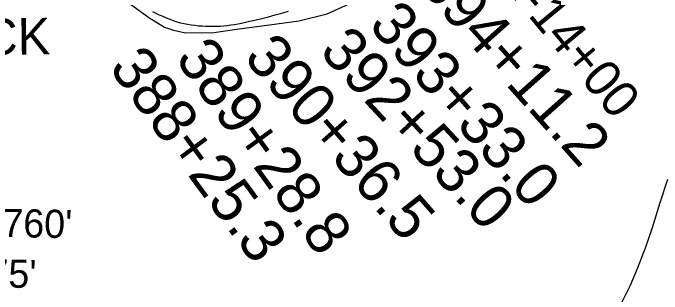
# Model space of a CAD drawing. Extents: x 3704301 to 3742427, y 506229 to 532009.
# Drawn here: x 3712214 to 3713691, y 516437 to 517076 of the extents above; entities that cross this region are included whole.
import ezdxf

# ---------------------------------------------------------------- set-up
doc = ezdxf.new("R2010")
doc.units = 0
for name, color, linetype in [('V-GRID-MAJR', 7, 'Continuous'), ('V-LEVE-TOET', 7, 'Continuous'), ('V-RIVR-IDEN', 7, 'Continuous'), ('V-RIVR-RANG-IDEN', 7, 'Continuous'), ('V-SITE-VEGE', 7, 'Continuous'), ('V-SURV-IDEN', 7, 'Continuous'), ('V-TRAN-LOCK', 7, 'Continuous')]:
    doc.layers.add(name, color=color, linetype=linetype)

msp = doc.modelspace()

# ---------------------------------------------------------------- linework, layer by layer
at = {"layer": 'V-GRID-MAJR'}
msp.add_spline([(3713850.4, 511710.7), (3713778.1, 517769.3), (3713705.8, 523829.8), (3713633.5, 529890.4), (3713633.5, 529892.3)], degree=3, dxfattribs=at)
at = {"layer": 'V-LEVE-TOET'}
msp.add_lwpolyline([(3712531, 517079.4), (3712538.7, 517075.4), (3712546.5, 517071.7), (3712554.4, 517068.1), (3712562.3, 517064.8), (3712570.4, 517061.6), (3712578.5, 517058.6), (3712586.6, 517055.8), (3712594.8, 517053.1), (3712602.9, 517051.5), (3712611, 517050), (3712619.2, 517048.7), (3712627.4, 517047.7), (3712635.6, 517046.8), (3712643.8, 517046.2), (3712652, 517045.7), (3712660.3, 517045.5), (3712668.5, 517045.5), (3712676.7, 517045.7), (3712685, 517046), (3712693.2, 517046.6), (3712701.4, 517047.4), (3712709.6, 517048.4), (3712717.8, 517049.6), (3712733.3, 517052.7), (3712748.9, 517056), (3712764.4, 517059.4), (3712779.8, 517063.1), (3712795.2, 517067.1), (3712810.5, 517071.2), (3712825.8, 517075.6), (3712841, 517080.2)], dxfattribs=at)
at = {"layer": 'V-SITE-VEGE'}
for points in [[(3712461.5, 517110.8), (3712523.1, 517065.2), (3712558.7, 517043.8), (3712579, 517037), (3712603.2, 517031.6), (3712666, 517030.8), (3712722, 517038.7), (3712797.7, 517048.5), (3712863.9, 517057.7), (3712928.8, 517074.1), (3713035.4, 517123.1)], [(3713703, 516696.9), (3713685.9, 516643.9), (3713668.7, 516587), (3713652.5, 516541), (3713634, 516493.6), (3713618.1, 516456.3), (3713598.2, 516416.8)]]:
    msp.add_lwpolyline(points, dxfattribs=at)

# ---------------------------------------------------------------- texts
at = {"layer": 'V-RIVR-IDEN'}
msp.add_text('ALGIERS LOCK', height=83, rotation=0.7417, dxfattribs=at).set_placement((3711484.6, 516971.3))
at = {"layer": 'V-RIVR-RANG-IDEN'}
msp.add_text('R-14+00', height=83, rotation=309.5346, dxfattribs=at).set_placement((3713309.6, 517160.6))
at = {"layer": 'V-SURV-IDEN'}
for s, rotation, p in [('394+11.2', 311.7052, (3713132.5, 517138.9)), ('393+33.0', 311.4355, (3713020.5, 517046.7)), ('392+53.0', 312.9165, (3712908.2, 516986.2)), ('390+36.5', 311.2011, (3712736.4, 516972.8)), ('389+28.8', 305.977, (3712581, 516971.8)), ('388+25.3', 306.4945, (3712430.1, 516951))]:
    msp.add_text(s, height=100, rotation=rotation, dxfattribs=at).set_placement(p)
at = {"layer": 'V-TRAN-LOCK'}
for s, p in [("Length    760'", (3711832.1, 516572.6)), ("Width     75'", (3711817.4, 516457.9))]:
    msp.add_text(s, height=64, rotation=359, dxfattribs=at).set_placement(p)

doc.saveas('drawing.dxf')
